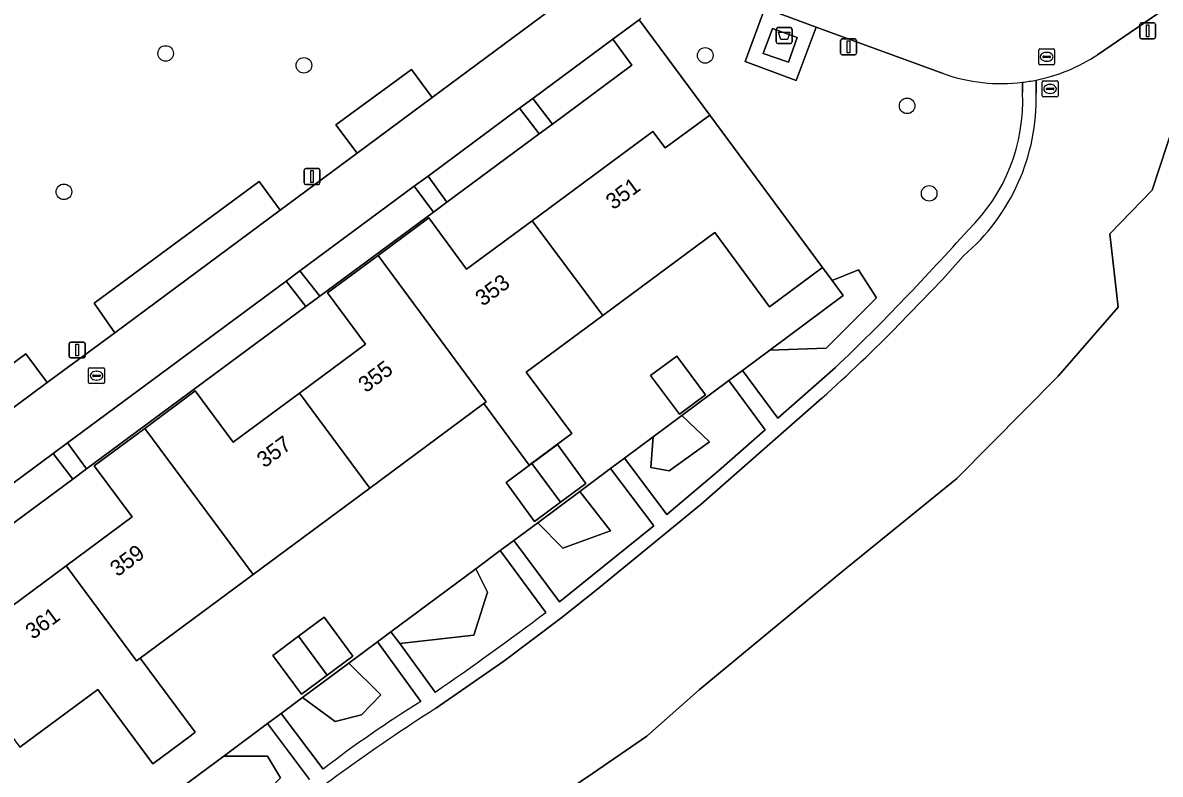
# Model space of a CAD drawing. Extents: x 155275 to 156265, y 382654 to 383635.
# Drawn here: x 155899.2 to 155970.7, y 383368.7 to 383415.9 of the extents above; entities that cross this region are included whole.
import ezdxf

# ---------------------------------------------------------------- set-up
doc = ezdxf.new("R2010")
doc.units = 0
for name, color, linetype in [('IMGEO_Afval_apart_plaats', 7, 'Continuous'), ('IMGEO_Boom', 7, 'Continuous'), ('IMGEO_Erf', 7, 'Continuous'), ('IMGEO_Groenvoorziening', 7, 'Continuous'), ('IMGEO_Lichtmast', 7, 'Continuous'), ('IMGEO_Pand', 7, 'Continuous'), ('IMGEO_Pand_nummerreeks', 7, 'Continuous'), ('IMGEO_Parkeervlak_halfverhard', 7, 'Continuous'), ('IMGEO_Rijbaan_lokaal_open', 7, 'Continuous'), ('IMGEO_Rioolput', 7, 'Continuous'), ('IMGEO_Voetpad_gesloten', 7, 'Continuous'), ('IMGEO_Voetpad_open', 7, 'Continuous')]:
    doc.layers.add(name, color=color, linetype=linetype)

msp = doc.modelspace()

# ---------------------------------------------------------------- linework, layer by layer
at = {"layer": 'IMGEO_Afval_apart_plaats'}
for p, q in [((155946.557, 383414.721), (155946.557, 383415.521)), ((155946.557, 383415.521), (155946.557, 383414.721)), ((155946.657, 383415.621), (155947.447, 383415.621)), ((155947.447, 383415.621), (155946.657, 383415.621)), ((155947.547, 383415.521), (155947.547, 383414.721)), ((155947.547, 383414.721), (155947.547, 383415.521)), ((155947.447, 383414.621), (155946.657, 383414.621)), ((155946.657, 383414.621), (155947.447, 383414.621))]:
    msp.add_line(p, q, dxfattribs=at)
msp.add_lwpolyline([(155946.7, 383415.335), (155947.404, 383415.335), (155947.255, 383414.865), (155946.849, 383414.865), (155946.7, 383415.335)], dxfattribs=at)
for centre, start, end in [((155946.657, 383415.521), 90, 180), ((155946.657, 383415.521), 90, 180), ((155947.447, 383415.521), 0, 90), ((155947.447, 383415.521), 360, 90), ((155946.657, 383414.721), 180, 270), ((155946.657, 383414.721), 180, 270), ((155947.447, 383414.721), 270, 0), ((155947.447, 383414.721), 270, 0)]:
    msp.add_arc(centre, 0.1, start, end, dxfattribs=at)
at = {"layer": 'IMGEO_Boom'}
for centre in [(155908.213, 383413.999), (155942.094, 383413.874), (155916.897, 383413.253), (155954.772, 383410.711), (155901.822, 383405.312), (155956.156, 383405.216)]:
    msp.add_circle(centre, 0.489, dxfattribs=at)
at = {"layer": 'IMGEO_Erf'}
for points in [[(155897.818, 383378.758), (155901.966, 383381.831), (155906.114, 383384.903), (155903.733, 383388.113), (155906.902, 383390.464), (155910.07, 383392.814), (155912.452, 383389.598), (155916.611, 383392.679), (155920.769, 383395.759), (155918.383, 383398.98), (155921.556, 383401.325), (155924.728, 383403.67), (155927.113, 383400.449), (155931.217, 383403.483), (155938.814, 383409.099), (155939.577, 383408.064), (155942.374, 383410.132), (155937.95, 383416.115), (155936.292, 383414.888), (155937.493, 383413.265), (155932.498, 383409.568), (155931.659, 383408.947), (155925.876, 383404.667), (155925.034, 383404.044), (155917.886, 383398.754), (155917.014, 383398.109), (155903.236, 383387.912), (155902.38, 383387.279), (155896.65, 383383.038)], [(155908.169, 383367.139), (155911.857, 383369.88), (155914.607, 383371.925), (155915.472, 383372.568), (155916.81, 383373.563), (155919.722, 383375.728), (155921.524, 383377.068), (155922.348, 383377.68), (155927.68, 383381.644), (155929.215, 383382.786), (155930.086, 383383.433), (155931.578, 383384.542), (155934.215, 383386.503), (155936.139, 383387.934), (155937.023, 383388.591), (155938.822, 383389.928), (155940.621, 383391.265), (155943.579, 383393.465), (155944.441, 383394.105), (155946.151, 383395.377), (155950.754, 383398.799), (155950.061, 383399.736), (155949.458, 383400.552), (155946.138, 383398.096), (155942.689, 383402.76), (155935.664, 383397.556), (155930.852, 383393.992), (155933.712, 383390.132), (155931.044, 383388.156), (155928.184, 383392.016), (155921.028, 383386.715), (155913.705, 383381.292), (155906.616, 383376.041), (155910.068, 383371.381), (155909.834, 383371.208), (155907.4, 383369.405), (155903.948, 383374.066), (155899.061, 383370.453)]]:
    msp.add_lwpolyline(points, dxfattribs=at)
for points in [[(155938.667, 383393.791), (155940.305, 383395.004), (155942.109, 383392.577), (155940.473, 383391.361)], [(155929.593, 383387.07), (155931.207, 383388.265), (155932.821, 383389.46), (155934.596, 383387.011), (155933.007, 383385.834), (155931.369, 383384.621)], [(155919.963, 383376.172), (155918.35, 383374.977), (155916.738, 383373.783), (155914.937, 383376.213), (155916.55, 383377.408), (155918.163, 383378.602)]]:
    msp.add_lwpolyline(points, close=True, dxfattribs=at)
at = {"layer": 'IMGEO_Groenvoorziening'}
for points in [[(155973.037, 383414.202), (155975.794, 383413.734), (155981.641, 383417.41), (155984.842, 383417.381), (155990.078, 383419.893), (155993.304, 383426.577), (155990.737, 383430.344), (155966.734, 383413.923)], [(155918.9, 383409.528), (155923.646, 383412.996), (155924.951, 383411.23), (155932.29, 383416.667)], [(155957.042, 383412.736), (155949.067, 383415.657), (155947.811, 383412.303), (155944.6, 383413.49), (155945.841, 383416.838), (155945.745, 383416.873)], [(155938.06, 383416.197), (155937.95, 383416.115), (155942.374, 383410.132), (155949.458, 383400.552), (155950.061, 383399.736), (155951.716, 383400.418), (155952.843, 383398.663), (155949.692, 383395.501), (155946.151, 383395.377), (155944.441, 383394.105), (155946.655, 383391.096), (155950.277, 383394.29)], [(155973.037, 383414.202), (155970.165, 383405.423), (155967.497, 383402.685), (155968.032, 383398.065), (155964.25, 383393.737), (155957.897, 383387.305), (155950.681, 383381.461), (155941.714, 383374.052), (155938.436, 383371.134), (155935.016, 383368.799), (155929.52, 383365.08), (155917.983, 383356.132), (155913.407, 383352.631), (155909.893, 383346.363), (155910.368, 383341.14), (155911.19, 383336.938), (155922.376, 383320.223), (155923.663, 383320.021), (155925.61, 383319.373), (155928.118, 383318.789), (155926.633, 383320.982), (155972.52, 383364.552)], [(155929.52, 383365.08), (155935.016, 383368.799), (155938.436, 383371.134), (155941.714, 383374.052), (155950.681, 383381.461), (155957.897, 383387.305), (155964.25, 383393.737), (155968.032, 383398.065), (155967.497, 383402.685), (155970.165, 383405.423), (155973.037, 383414.202)], [(155962.026, 383411.545), (155962.013, 383412.189)], [(155962.87, 383412.327), (155962.881, 383411.515)], [(155859.865, 383386.858), (155862.354, 383383.582), (155865.735, 383386.065), (155868.724, 383382.04), (155870.705, 383383.54), (155876.679, 383375.505), (155881.255, 383378.879), (155879.922, 383380.665), (155884.628, 383384.177), (155885.953, 383382.373), (155891.249, 383386.261), (155889.892, 383388.081), (155899.433, 383395.141), (155900.771, 383393.341), (155905.015, 383396.462), (155903.718, 383398.32), (155914.086, 383405.959), (155915.405, 383404.159), (155920.244, 383407.743), (155918.9, 383409.528)], [(155958.315, 383401.3), (155956.99, 383399.817), (155954.257, 383396.975)], [(155949.418, 383392.357), (155941.839, 383385.708), (155935.246, 383380.313), (155932.996, 383378.529), (155929.448, 383375.858), (155925.155, 383372.874)], [(155929.215, 383382.786), (155927.68, 383381.644), (155928.413, 383380.182), (155927.561, 383377.488), (155922.907, 383376.956), (155925.128, 383373.905)], [(155932.083, 383378.903), (155929.215, 383382.786)], [(155921.524, 383377.068), (155919.722, 383375.728), (155921.725, 383373.729), (155920.517, 383372.485), (155918.85, 383372.05), (155916.81, 383373.563), (155915.472, 383372.568), (155918.105, 383369.074)], [(155924.234, 383373.31), (155921.524, 383377.068)], [(155914.607, 383371.925), (155911.857, 383369.88), (155914.602, 383369.892), (155915.433, 383368.522), (155912.603, 383365.665), (155910.667, 383365.254), (155908.169, 383367.139), (155907.773, 383366.844), (155910.567, 383363.142)], [(155917.245, 383368.424), (155914.607, 383371.925)]]:
    msp.add_lwpolyline(points, dxfattribs=at)
for points in [[(155937.493, 383413.265), (155936.292, 383414.888), (155931.279, 383411.18), (155932.498, 383409.568)], [(155931.659, 383408.947), (155930.435, 383410.555), (155924.691, 383406.305), (155925.876, 383404.667)], [(155925.034, 383404.044), (155923.822, 383405.662), (155916.637, 383400.346), (155917.886, 383398.754)], [(155950.061, 383399.736), (155950.754, 383398.799), (155946.151, 383395.377), (155949.692, 383395.501), (155952.843, 383398.663), (155951.716, 383400.418)], [(155917.014, 383398.109), (155915.775, 383399.708), (155902.052, 383389.555), (155903.236, 383387.912)], [(155943.579, 383393.465), (155940.621, 383391.265), (155942.364, 383389.624), (155939.822, 383387.789), (155938.684, 383388), (155938.822, 383389.928), (155937.023, 383388.591), (155939.674, 383385.048), (155942.926, 383387.807), (155945.857, 383390.361)], [(155940.621, 383391.265), (155938.822, 383389.928), (155938.684, 383388), (155939.822, 383387.789), (155942.364, 383389.624)], [(155902.38, 383387.279), (155901.156, 383388.892), (155895.465, 383384.681), (155896.65, 383383.038)], [(155936.139, 383387.934), (155934.215, 383386.503), (155936.146, 383384.028), (155933.144, 383382.945), (155931.578, 383384.542), (155930.086, 383383.433), (155932.943, 383379.568), (155936.397, 383382.35), (155938.872, 383384.343)], [(155934.215, 383386.503), (155931.578, 383384.542), (155933.144, 383382.945), (155936.146, 383384.028)], [(155927.68, 383381.644), (155922.348, 383377.68), (155922.907, 383376.956), (155927.561, 383377.488), (155928.413, 383380.182)], [(155919.722, 383375.728), (155916.81, 383373.563), (155918.85, 383372.05), (155920.517, 383372.485), (155921.725, 383373.729)], [(155911.857, 383369.88), (155908.169, 383367.139), (155910.667, 383365.254), (155912.603, 383365.665), (155915.433, 383368.522), (155914.602, 383369.892)]]:
    msp.add_lwpolyline(points, close=True, dxfattribs=at)
for centre, radius, start, end in [((155960.698, 383423.06), 10.951, 281.4386, 303.44691), ((155960.689, 383423.014), 10.906, 250.46602, 276.97506), ((155949.887, 383411.195), 12.998, 310.42227, 1.40942), ((155950.656, 383411.055), 11.38, 314.45856, 2.46949), ((155774.028, 383570.305), 249.179, 316.44639, 317.8019), ((155855.98, 383493.297), 136.727, 313.60424, 316.17084), ((155872.332, 383477.977), 115.209, 311.99779, 315.32481), ((155827.008, 383517.783), 174.15, 304.29275, 307.11079), ((155988.862, 383273.143), 118.342, 122.57026, 129.40325), ((155963.413, 383310.07), 74.393, 121.77965, 127.52019)]:
    msp.add_arc(centre, radius, start, end, dxfattribs=at)
at = {"layer": 'IMGEO_Lichtmast'}
for p, q in [((155969.384, 383415.027), (155969.384, 383415.827)), ((155969.384, 383415.827), (155969.384, 383415.027)), ((155969.484, 383415.927), (155970.274, 383415.927)), ((155970.274, 383415.927), (155969.484, 383415.927)), ((155970.374, 383415.827), (155970.374, 383415.027)), ((155970.374, 383415.027), (155970.374, 383415.827)), ((155950.596, 383414.011), (155950.596, 383414.811)), ((155950.596, 383414.811), (155950.596, 383414.011)), ((155950.696, 383414.911), (155951.486, 383414.911)), ((155951.486, 383414.911), (155950.696, 383414.911)), ((155951.586, 383414.811), (155951.586, 383414.011)), ((155951.586, 383414.011), (155951.586, 383414.811)), ((155970.274, 383414.927), (155969.484, 383414.927)), ((155969.484, 383414.927), (155970.274, 383414.927)), ((155951.486, 383413.911), (155950.696, 383413.911)), ((155950.696, 383413.911), (155951.486, 383413.911)), ((155916.91, 383405.87), (155916.91, 383406.67)), ((155916.91, 383406.67), (155916.91, 383405.87)), ((155917.01, 383406.77), (155917.8, 383406.77)), ((155917.8, 383406.77), (155917.01, 383406.77)), ((155917.9, 383406.67), (155917.9, 383405.87)), ((155917.9, 383405.87), (155917.9, 383406.67)), ((155917.8, 383405.77), (155917.01, 383405.77)), ((155917.01, 383405.77), (155917.8, 383405.77)), ((155902.161, 383394.981), (155902.161, 383395.781)), ((155902.161, 383395.781), (155902.161, 383394.981)), ((155902.261, 383395.881), (155903.051, 383395.881)), ((155903.051, 383395.881), (155902.261, 383395.881)), ((155903.151, 383395.781), (155903.151, 383394.981)), ((155903.151, 383394.981), (155903.151, 383395.781)), ((155903.051, 383394.881), (155902.261, 383394.881)), ((155902.261, 383394.881), (155903.051, 383394.881))]:
    msp.add_line(p, q, dxfattribs=at)
for points in [[(155969.804, 383415.802), (155969.954, 383415.802), (155969.954, 383415.052), (155969.804, 383415.052), (155969.804, 383415.802)], [(155951.016, 383414.786), (155951.166, 383414.786), (155951.166, 383414.036), (155951.016, 383414.036), (155951.016, 383414.786)], [(155917.33, 383406.645), (155917.48, 383406.645), (155917.48, 383405.895), (155917.33, 383405.895), (155917.33, 383406.645)], [(155902.581, 383395.756), (155902.731, 383395.756), (155902.731, 383395.006), (155902.581, 383395.006), (155902.581, 383395.756)]]:
    msp.add_lwpolyline(points, dxfattribs=at)
for centre, start, end in [((155969.484, 383415.827), 90, 180), ((155969.484, 383415.827), 90, 180), ((155970.274, 383415.827), 0, 90), ((155970.274, 383415.827), 360, 90), ((155950.696, 383414.811), 90, 180), ((155950.696, 383414.811), 90, 180), ((155951.486, 383414.811), 0, 90), ((155951.486, 383414.811), 360, 90), ((155969.484, 383415.027), 180, 270), ((155969.484, 383415.027), 180, 270), ((155970.274, 383415.027), 270, 0), ((155970.274, 383415.027), 270, 0), ((155950.696, 383414.011), 180, 270), ((155950.696, 383414.011), 180, 270), ((155951.486, 383414.011), 270, 0), ((155951.486, 383414.011), 270, 0), ((155917.01, 383406.67), 90, 180), ((155917.01, 383406.67), 90, 180), ((155917.8, 383406.67), 0, 90), ((155917.8, 383406.67), 360, 90), ((155917.01, 383405.87), 180, 270), ((155917.01, 383405.87), 180, 270), ((155917.8, 383405.87), 270, 0), ((155917.8, 383405.87), 270, 0), ((155902.261, 383395.781), 90, 180), ((155902.261, 383395.781), 90, 180), ((155903.051, 383395.781), 0, 90), ((155903.051, 383395.781), 360, 90), ((155902.261, 383394.981), 180, 270), ((155902.261, 383394.981), 180, 270), ((155903.051, 383394.981), 270, 0), ((155903.051, 383394.981), 270, 0)]:
    msp.add_arc(centre, 0.1, start, end, dxfattribs=at)
at = {"layer": 'IMGEO_Pand'}
for points in [[(155942.689, 383402.76), (155946.138, 383398.096), (155949.458, 383400.552), (155942.374, 383410.132), (155939.577, 383408.064), (155938.814, 383409.099), (155931.217, 383403.483), (155935.664, 383397.556)], [(155935.664, 383397.556), (155931.217, 383403.483), (155927.113, 383400.449), (155924.728, 383403.67), (155921.556, 383401.325), (155928.347, 383392.137), (155928.184, 383392.016), (155931.044, 383388.156), (155933.712, 383390.132), (155930.852, 383393.992)], [(155928.184, 383392.016), (155928.347, 383392.137), (155921.556, 383401.325), (155918.383, 383398.98), (155920.769, 383395.759), (155916.611, 383392.679), (155921.028, 383386.715)], [(155940.305, 383395.004), (155938.667, 383393.791), (155940.473, 383391.361), (155942.109, 383392.577)], [(155921.028, 383386.715), (155916.611, 383392.679), (155912.452, 383389.598), (155910.07, 383392.814), (155906.902, 383390.464), (155913.705, 383381.292)], [(155913.705, 383381.292), (155906.902, 383390.464), (155903.733, 383388.113), (155906.114, 383384.903), (155901.966, 383381.831), (155906.383, 383375.868), (155906.616, 383376.041)], [(155932.821, 383389.46), (155931.207, 383388.265), (155933.007, 383385.834), (155934.596, 383387.011)], [(155931.207, 383388.265), (155929.593, 383387.07), (155931.369, 383384.621), (155933.007, 383385.834)], [(155906.616, 383376.041), (155906.383, 383375.868), (155901.966, 383381.831), (155897.818, 383378.758), (155895.436, 383381.974), (155892.266, 383379.625), (155899.061, 383370.453), (155903.948, 383374.066), (155907.4, 383369.405), (155909.834, 383371.208), (155910.068, 383371.381)], [(155918.163, 383378.602), (155916.55, 383377.408), (155918.35, 383374.977), (155919.963, 383376.172)], [(155916.55, 383377.408), (155914.937, 383376.213), (155916.738, 383373.783), (155918.35, 383374.977)]]:
    msp.add_lwpolyline(points, close=True, dxfattribs=at)
at = {"layer": 'IMGEO_Parkeervlak_halfverhard'}
for points in [[(155924.951, 383411.23), (155923.646, 383412.996), (155918.9, 383409.528), (155920.244, 383407.743)], [(155915.405, 383404.159), (155914.086, 383405.959), (155903.718, 383398.32), (155905.015, 383396.462)], [(155900.771, 383393.341), (155899.433, 383395.141), (155889.892, 383388.081), (155891.249, 383386.261)]]:
    msp.add_lwpolyline(points, close=True, dxfattribs=at)
at = {"layer": 'IMGEO_Rijbaan_lokaal_open'}
for points in [[(155966.734, 383413.923), (155990.737, 383430.344), (155988.195, 383434.074), (155976.813, 383426.273), (155975.562, 383425.415), (155964.601, 383417.902), (155964.255, 383417.665)], [(155932.29, 383416.667), (155924.951, 383411.23), (155920.244, 383407.743), (155915.405, 383404.159), (155905.015, 383396.462), (155900.771, 383393.341), (155891.249, 383386.261), (155885.953, 383382.373), (155881.255, 383378.879), (155876.679, 383375.505), (155870.705, 383383.54), (155868.724, 383382.04), (155865.735, 383386.065), (155862.354, 383383.582), (155859.865, 383386.858)], [(155945.745, 383416.873), (155945.841, 383416.838), (155949.067, 383415.657), (155957.042, 383412.736)], [(155895.465, 383384.681), (155901.156, 383388.892), (155902.052, 383389.555), (155915.775, 383399.708), (155916.637, 383400.346), (155923.822, 383405.662), (155924.691, 383406.305), (155930.435, 383410.555), (155931.279, 383411.18), (155936.292, 383414.888), (155937.95, 383416.115)]]:
    msp.add_lwpolyline(points, dxfattribs=at)
for centre, radius, start, end in [((155960.698, 383423.06), 10.951, 281.4386, 303.44691), ((155960.689, 383423.014), 10.906, 250.46602, 276.97506), ((155960.602, 383423.682), 11.58, 276.9996, 281.29567)]:
    msp.add_arc(centre, radius, start, end, dxfattribs=at)
at = {"layer": 'IMGEO_Rioolput'}
for p, q in [((155963.034, 383413.362), (155963.034, 383414.214)), ((155963.109, 383414.288), (155963.961, 383414.288)), ((155964.035, 383414.214), (155964.035, 383413.362)), ((155963.293, 383413.782), (155963.293, 383413.794)), ((155963.731, 383413.745), (155963.333, 383413.745)), ((155963.336, 383413.831), (155963.734, 383413.831)), ((155963.545, 383413.508), (155963.52, 383413.508)), ((155963.522, 383414.068), (155963.547, 383414.068)), ((155963.777, 383413.794), (155963.777, 383413.782)), ((155963.961, 383413.288), (155963.109, 383413.288)), ((155963.248, 383411.348), (155963.248, 383412.2)), ((155963.323, 383412.274), (155964.175, 383412.274)), ((155963.736, 383412.054), (155963.761, 383412.054)), ((155964.249, 383412.2), (155964.249, 383411.348)), ((155964.175, 383411.274), (155963.323, 383411.274)), ((155963.507, 383411.768), (155963.507, 383411.78)), ((155963.945, 383411.731), (155963.547, 383411.731)), ((155963.55, 383411.817), (155963.948, 383411.817)), ((155963.759, 383411.494), (155963.734, 383411.494)), ((155963.991, 383411.78), (155963.991, 383411.768)), ((155903.375, 383393.344), (155903.375, 383394.196)), ((155903.45, 383394.27), (155904.302, 383394.27)), ((155904.376, 383394.196), (155904.376, 383393.344)), ((155903.634, 383393.764), (155903.634, 383393.776)), ((155904.072, 383393.727), (155903.674, 383393.727)), ((155903.677, 383393.813), (155904.075, 383393.813)), ((155903.886, 383393.49), (155903.861, 383393.49)), ((155903.863, 383394.05), (155903.888, 383394.05)), ((155904.118, 383393.776), (155904.118, 383393.764)), ((155904.302, 383393.27), (155903.45, 383393.27))]:
    msp.add_line(p, q, dxfattribs=at)
for points in [[(155963.034, 383413.362), (155963.034, 383414.214)], [(155963.109, 383414.288), (155963.961, 383414.288)], [(155964.035, 383414.214), (155964.035, 383413.362)], [(155963.961, 383413.288), (155963.109, 383413.288)], [(155963.248, 383411.348), (155963.248, 383412.2)], [(155963.323, 383412.274), (155964.175, 383412.274)], [(155964.249, 383412.2), (155964.249, 383411.348)], [(155964.175, 383411.274), (155963.323, 383411.274)], [(155903.375, 383393.344), (155903.375, 383394.196)], [(155903.45, 383394.27), (155904.302, 383394.27)], [(155904.376, 383394.196), (155904.376, 383393.344)], [(155904.302, 383393.27), (155903.45, 383393.27)]]:
    msp.add_lwpolyline(points, dxfattribs=at)
for centre, radius, start, end in [((155963.111, 383414.212), 0.0765, 91.55205, 178.44795), ((155963.111, 383414.212), 0.0765, 91.55205, 178.44795), ((155963.959, 383414.212), 0.0765, 1.55205, 88.44795), ((155963.959, 383414.212), 0.0765, 1.55205, 88.44795), ((155963.333, 383413.791), 0.0403, 85.87752, 175.75265), ((155963.33, 383413.781), 0.0366, 178.93798, 274.71019), ((155963.734, 383413.788), 0.043, 264.86636, 352.45326), ((155963.738, 383413.793), 0.0386, 1.73085, 96.63898), ((155963.111, 383413.364), 0.0765, 181.55205, 268.44795), ((155963.111, 383413.364), 0.0765, 181.55205, 268.44795), ((155963.959, 383413.364), 0.0765, 271.55205, 358.44795), ((155963.959, 383413.364), 0.0765, 271.55205, 358.44795), ((155963.325, 383412.198), 0.0765, 91.55205, 178.44795), ((155963.325, 383412.198), 0.0765, 91.55205, 178.44795), ((155964.173, 383412.198), 0.0765, 1.55205, 88.44795), ((155964.173, 383412.198), 0.0765, 1.55205, 88.44795), ((155963.325, 383411.35), 0.0765, 181.55205, 268.44795), ((155963.325, 383411.35), 0.0765, 181.55205, 268.44795), ((155963.547, 383411.777), 0.0403, 85.87752, 175.75265), ((155963.544, 383411.767), 0.0366, 178.93798, 274.71019), ((155963.948, 383411.774), 0.043, 264.86636, 352.45326), ((155963.952, 383411.779), 0.0386, 1.73085, 96.63898), ((155964.173, 383411.35), 0.0765, 271.55205, 358.44795), ((155964.173, 383411.35), 0.0765, 271.55205, 358.44795), ((155903.452, 383394.194), 0.0765, 91.55205, 178.44795), ((155903.452, 383394.194), 0.0765, 91.55205, 178.44795), ((155904.3, 383394.194), 0.0765, 1.55205, 88.44795), ((155904.3, 383394.194), 0.0765, 1.55205, 88.44795), ((155903.674, 383393.773), 0.0403, 85.87752, 175.75265), ((155903.671, 383393.763), 0.0366, 178.93798, 274.71019), ((155904.075, 383393.77), 0.043, 264.86636, 352.45326), ((155904.079, 383393.775), 0.0386, 1.73085, 96.63898), ((155903.452, 383393.346), 0.0765, 181.55205, 268.44795), ((155903.452, 383393.346), 0.0765, 181.55205, 268.44795), ((155904.3, 383393.346), 0.0765, 271.55205, 358.44795), ((155904.3, 383393.346), 0.0765, 271.55205, 358.44795)]:
    msp.add_arc(centre, radius, start, end, dxfattribs=at)
for centre, major_axis, ratio, start_param, end_param in [((155963.521, 383413.788), (-0.387, 0.002), 0.722429, 4.712389, 7.853982), ((155963.546, 383413.788), (-0.39, 0.002), 0.717154, 1.570796, 4.712389), ((155963.735, 383411.774), (-0.387, 0.002), 0.722429, 4.712389, 7.853982), ((155963.76, 383411.774), (-0.39, 0.002), 0.717154, 1.570796, 4.712389), ((155903.862, 383393.77), (-0.387, 0.002), 0.722429, 4.712389, 7.853982), ((155903.887, 383393.77), (-0.39, 0.002), 0.717154, 1.570796, 4.712389)]:
    msp.add_ellipse(centre, major_axis=major_axis, ratio=ratio, start_param=start_param, end_param=end_param, dxfattribs=at)
at = {"layer": 'IMGEO_Voetpad_gesloten'}
msp.add_lwpolyline([(155947.875, 383415.006), (155946.314, 383415.573), (155945.729, 383413.992), (155947.326, 383413.444)], close=True, dxfattribs=at)
at = {"layer": 'IMGEO_Voetpad_open'}
for points in [[(155945.841, 383416.838), (155944.6, 383413.49), (155947.811, 383412.303), (155949.067, 383415.657)], [(155947.875, 383415.006), (155947.326, 383413.444), (155945.729, 383413.992), (155946.314, 383415.573)], [(155931.279, 383411.18), (155930.435, 383410.555), (155931.659, 383408.947), (155932.498, 383409.568)], [(155924.691, 383406.305), (155923.822, 383405.662), (155925.034, 383404.044), (155925.876, 383404.667)], [(155916.637, 383400.346), (155915.775, 383399.708), (155917.014, 383398.109), (155917.886, 383398.754)], [(155902.052, 383389.555), (155901.156, 383388.892), (155902.38, 383387.279), (155903.236, 383387.912)]]:
    msp.add_lwpolyline(points, close=True, dxfattribs=at)
for points in [[(155962.013, 383412.189), (155962.026, 383411.545)], [(155962.881, 383411.515), (155962.87, 383412.327)], [(155956.99, 383399.817), (155958.315, 383401.3)], [(155954.257, 383396.975), (155956.99, 383399.817)], [(155950.277, 383394.29), (155946.655, 383391.096), (155944.441, 383394.105), (155943.579, 383393.465), (155945.857, 383390.361), (155942.926, 383387.807), (155939.674, 383385.048), (155937.023, 383388.591), (155936.139, 383387.934), (155938.872, 383384.343), (155936.397, 383382.35), (155932.943, 383379.568), (155930.086, 383383.433), (155929.215, 383382.786), (155932.083, 383378.903)], [(155925.155, 383372.874), (155929.448, 383375.858), (155932.996, 383378.529), (155935.246, 383380.313), (155941.839, 383385.708), (155949.418, 383392.357)], [(155925.128, 383373.905), (155922.907, 383376.956), (155922.348, 383377.68), (155921.524, 383377.068), (155924.234, 383373.31)], [(155918.105, 383369.074), (155915.472, 383372.568), (155914.607, 383371.925), (155917.245, 383368.424)]]:
    msp.add_lwpolyline(points, dxfattribs=at)
for centre, radius, start, end in [((155960.602, 383423.682), 11.58, 276.9996, 281.29567), ((155949.887, 383411.195), 12.998, 310.42227, 1.40942), ((155950.656, 383411.055), 11.38, 314.45856, 2.46949), ((155774.028, 383570.305), 249.179, 316.44639, 317.8019), ((155855.98, 383493.297), 136.727, 313.60424, 316.17084), ((155872.332, 383477.977), 115.209, 311.99779, 315.32481), ((155827.008, 383517.783), 174.15, 304.29275, 307.11079), ((155988.862, 383273.143), 118.342, 122.57026, 129.40325), ((155963.413, 383310.07), 74.393, 121.77965, 127.52019)]:
    msp.add_arc(centre, radius, start, end, dxfattribs=at)

# ---------------------------------------------------------------- texts
at = {"layer": 'IMGEO_Pand_nummerreeks'}
for s, rotation, p in [('351', 36.47449, (155936.321, 383404.147)), ('353', 36.47449, (155928.127, 383398.089)), ('355', 36.53179, (155920.783, 383392.659)), ('357', 36.53179, (155914.411, 383387.939)), ('359', 36.52606, (155905.189, 383381.108)), ('361', 36.52606, (155899.875, 383377.171))]:
    msp.add_text(s, height=1, rotation=rotation, dxfattribs=at).set_placement(p)

doc.saveas('drawing.dxf')
